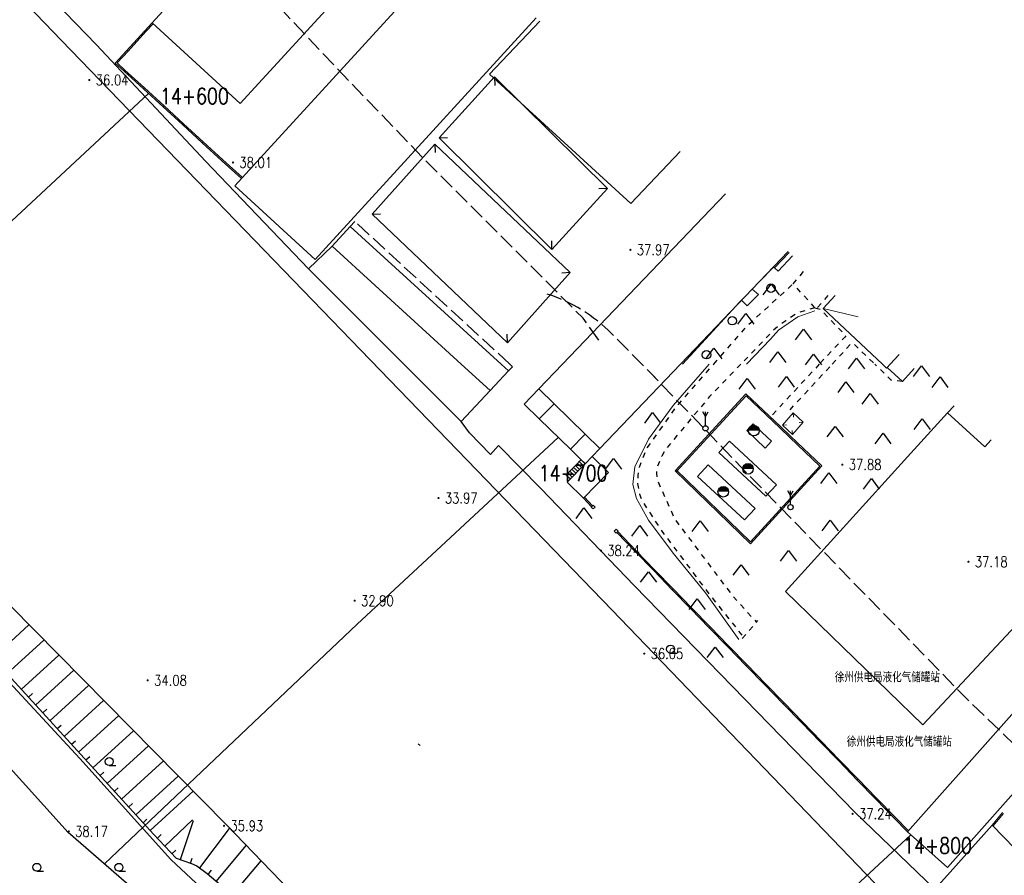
# Model space of a CAD drawing. Extents: x 39508475 to 39522402, y 3783947 to 3795549.
# Tile 264 of 323: x 39520285 to 39520470, y 3789154 to 3789315. Entities that reach past the tile are written whole.
import ezdxf
from ezdxf.enums import TextEntityAlignment as Align

# ---------------------------------------------------------------- set-up
doc = ezdxf.new("R2010")
doc.units = 0
doc.linetypes.add('X0', pattern=[4, 3, -1])
doc.linetypes.add('X6', pattern=[2, 1, -1])
doc.layers.get('0').update_dxf_attribs({"linetype": 'CONTINUOUS'})
doc.layers.add('ASSIST', color=7, linetype='CONTINUOUS', plot=False)
for name, color, linetype in [('DLSS', 4, 'CONTINUOUS'), ('DMTZ', 3, 'CONTINUOUS'), ('GCD', 1, 'CONTINUOUS'), ('JCDL_JMDD_F', 231, 'CONTINUOUS'), ('JCDL_JMDM_F', 231, 'CONTINUOUS'), ('JCDL_JMDX_F', 231, 'CONTINUOUS'), ('JCDL_SXX_F', 5, 'CONTINUOUS'), ('JCDL_ZBM', 3, 'CONTINUOUS'), ('JMD', 6, 'CONTINUOUS'), ('SXSS', 5, 'CONTINUOUS'), ('ZBTZ', 3, 'CONTINUOUS'), ('ZJ', 7, 'CONTINUOUS'), ('断面线', 2, 'CONTINUOUS')]:
    doc.layers.add(name, color=color, linetype=linetype)
doc.layers.add('JCDL_SXM', color=5, linetype='CONTINUOUS', lineweight=0)
doc.layers.add('JCDL_ZBX', color=3, linetype='CONTINUOUS', lineweight=0)
doc.styles.add('HZ', font='rs', dxfattribs={"width": 0.8, "bigfont": 'hztxt'})
doc.linetypes.add('10411', pattern='A,2,[150,AAA.SHX,S=1,R=0,X=0,Y=1],2,[151,AAA.SHX,S=1,R=0,X=0,Y=3],1e-11', length=4)
doc.linetypes.add('10422', pattern='A,2,[150,AAA.SHX,S=1,R=0,X=0,Y=1],2,[177,AAA.SHX,S=1,R=0,X=0,Y=0.8],1e-09', length=4)
doc.linetypes.add('X4', pattern='A,0,-1e-09,[149,symbolx.shx,S=0.15,R=0,X=0,Y=0],-1.6', length=1.6)
doc.linetypes.add('X49', pattern='A,0,[5,symbolt.shx,S=1,R=0,X=0,Y=0],-10', length=10)

# ---------------------------------------------------------------- blocks, each defined once
blk = doc.blocks.new('9420003')
at = {"color": 0, "linetype": 'Continuous'}
for p, q in [((-1.5, -2), (0, 0)), ((0, 0), (1.5, -2))]:
    blk.add_line(p, q, dxfattribs=at)
blk = doc.blocks.new('9330003')
at = {"color": 0}
blk.add_line((0, -0.75), (1.25, -0.75), dxfattribs=at)
blk.add_circle((0, 0), 0.75, dxfattribs=at)
blk = doc.blocks.new('3590000')
at = {"color": 0, "linetype": 'Continuous', "flags": 128}
for points in [[(0, 2.23), (-0.5, 3.1)], [(0, 2.23), (0.5, 3.1)]]:
    blk.add_lwpolyline(points, dxfattribs=at)
at = {"color": 0, "linetype": 'Continuous'}
blk.add_lwpolyline([(0, 0.5), (0, 3.1)], dxfattribs=at)
at = {"color": 0}
blk.add_circle((0, 0), 0.5, dxfattribs=at)
blk = doc.blocks.new('3282000')
at = {"linetype": 'Continuous'}
blk.add_hatch(color=0, dxfattribs=at).paths.add_polyline_path([(-1, 0), (1, 0, 1)])
at = {"color": 0}
blk.add_circle((0, 0), 1, dxfattribs=at)
blk = doc.blocks.new('9311003')
at = {"color": 0}
blk.add_circle((0, 0), 0.8, dxfattribs=at)
blk = doc.blocks.new('gc200')
at = {"const_width": 0.2}
blk.add_lwpolyline([(-0.1, 0, 1), (0.1, 0, 1)], format="xyb", close=True, dxfattribs=at)

msp = doc.modelspace()

# ---------------------------------------------------------------- linework, layer by layer
at = {"layer": 'ASSIST', "linetype": 'X4', "flags": 128}
msp.add_lwpolyline([(39520680.25897, 3788805.84805), (39520670.84513, 3788808.79797), (39520558.05809, 3788920.93571), (39520489.65304, 3788991.9275), (39520440.00663, 3789041.83514), (39520400.85025, 3789077.9645), (39520349.44574, 3789136.71088), (39520323.78211, 3789163.22998), (39520274.07139, 3789213.61701), (39520228.6484, 3789260.75906), (39520154.95317, 3789339.64621), (39520119.0251, 3789380.45845), (39520096.79148, 3789407.24222)], dxfattribs=at)
at = {"layer": 'DLSS', "linetype": 'X6', "flags": 128}
for points in [[(39520430.5958, 3789265.12509), (39520433.03838, 3789268.03198)], [(39520415.6228, 3789250.00009), (39520422.0128, 3789257.29809), (39520430.5958, 3789265.12509)], [(39520434.6988, 3789260.63209), (39520430.5958, 3789265.12509)], [(39520435.1853, 3789260.69323), (39520437.81073, 3789263.60388)], [(39520434.6988, 3789260.63209), (39520431.4458, 3789259.64909), (39520429.1878, 3789258.15509), (39520427.2508, 3789256.72809), (39520420.7578, 3789250.00009)], [(39520434.6988, 3789260.63209), (39520435.6718, 3789260.35009), (39520440.4168, 3789255.48009), (39520440.4918, 3789255.32909), (39520440.3378, 3789255.08009), (39520435.6608, 3789250.15509), (39520435.5178, 3789250.00009)], [(39520437.9418, 3789250.00009), (39520441.6218, 3789253.98409), (39520441.9238, 3789253.90409), (39520445.9598, 3789250.00009)], [(39520421.0098, 3789198.90909), (39520414.8998, 3789206.57909), (39520405.7748, 3789218.72109), (39520402.0938, 3789224.38409), (39520401.7448, 3789225.45309), (39520401.3328, 3789227.48209), (39520401.4158, 3789229.00809), (39520401.6418, 3789230.56709), (39520402.9158, 3789233.92309), (39520408.7198, 3789242.11509), (39520415.6228, 3789250.00009)], [(39520420.7578, 3789250.00009), (39520414.8478, 3789243.87609), (39520407.7928, 3789235.41609), (39520406.6768, 3789234.08209), (39520405.8458, 3789232.67309), (39520404.8658, 3789230.37809), (39520404.8578, 3789229.42009), (39520404.9918, 3789228.21109), (39520408.3218, 3789220.74709), (39520419.1068, 3789206.42009), (39520423.6288, 3789201.42609)], [(39520435.5178, 3789250.00009), (39520427.5758, 3789241.41209), (39520426.2758, 3789240.04309)], [(39520430.0038, 3789241.40409), (39520437.9418, 3789250.00009)], [(39520451.1828, 3789246.74809), (39520449.3018, 3789246.90709), (39520449.0758, 3789246.98509), (39520445.9598, 3789250.00009)], [(39520420.9898, 3789198.31309), (39520423.9498, 3789201.66409)]]:
    msp.add_lwpolyline(points, dxfattribs=at)
at = {"layer": 'DMTZ', "linetype": 'Continuous'}
for p, q in [((39520279.83733, 3789194.62164), (39520286.66423, 3789200.85285)), ((39520282.53392, 3789191.66726), (39520289.4756, 3789198.00323)), ((39520285.23052, 3789188.71288), (39520292.28697, 3789195.15361)), ((39520287.92711, 3789185.75849), (39520295.09834, 3789192.30399)), ((39520290.6237, 3789182.80411), (39520297.90971, 3789189.45437)), ((39520286.57881, 3789187.23569), (39520287.31741, 3789187.90983)), ((39520293.3203, 3789179.84973), (39520300.72109, 3789186.60475)), ((39520289.27541, 3789184.2813), (39520290.014, 3789184.95545)), ((39520296.01689, 3789176.89535), (39520303.53246, 3789183.75513)), ((39520291.972, 3789181.32692), (39520292.7106, 3789182.00107)), ((39520298.71349, 3789173.94096), (39520306.34383, 3789180.90551)), ((39520294.6686, 3789178.37254), (39520295.40719, 3789179.04669)), ((39520301.41008, 3789170.98658), (39520309.1552, 3789178.05589)), ((39520297.36519, 3789175.41815), (39520298.10379, 3789176.0923)), ((39520304.10668, 3789168.0322), (39520311.96657, 3789175.20627)), ((39520300.06178, 3789172.46377), (39520300.80038, 3789173.13792)), ((39520306.80327, 3789165.07781), (39520314.77795, 3789172.35665)), ((39520302.75838, 3789169.50939), (39520303.49697, 3789170.18354)), ((39520309.49986, 3789162.12343), (39520317.58932, 3789169.50703)), ((39520305.45497, 3789166.55501), (39520306.19357, 3789167.22915)), ((39520308.15157, 3789163.60062), (39520308.89016, 3789164.27477)), ((39520312.22899, 3789159.19917), (39520317.47556, 3789164.12763)), ((39520315.19052, 3789156.63046), (39520317.67991, 3789163.99628)), ((39520310.85966, 3789160.65689), (39520311.58852, 3789161.34156)), ((39520318.84677, 3789155.07548), (39520324.46529, 3789162.52402)), ((39520321.96498, 3789152.5723), (39520327.60311, 3789159.28162)), ((39520313.59832, 3789157.74146), (39520314.32718, 3789158.42612)), ((39520317.08523, 3789155.99011), (39520317.40541, 3789156.93747)), ((39520325.02728, 3789149.99891), (39520330.39959, 3789156.39191)), ((39520320.43383, 3789153.85899), (39520321.07717, 3789154.62457))]:
    msp.add_line(p, q, dxfattribs=at)
at = {"layer": 'DMTZ', "color": 1, "linetype": 'X0', "flags": 128}
msp.add_lwpolyline([(39520393.98782, 3789254.51448), (39520391.01477, 3789258.65757), (39520360.75699, 3789288.95148), (39520341.71383, 3789308.86636), (39520321.12165, 3789330.81306), (39520305.16262, 3789347.34306), (39520233.61672, 3789422.72605), (39520192.86909, 3789462.40356)], dxfattribs=at)
at = {"layer": 'DMTZ', "linetype": '10411', "flags": 128}
msp.add_lwpolyline([(39520369.614, 3789237.024), (39520368.064, 3789239.184), (39520339.3003, 3789267.98204), (39520319.93332, 3789288.23557), (39520299.39042, 3789310.12975), (39520283.491, 3789326.598), (39520212.264, 3789401.645), (39520171.94, 3789440.91)], dxfattribs=at)
at = {"layer": 'DMTZ', "color": 1, "linetype": 'X0', "flags": 128}
msp.add_lwpolyline([(39520478.08168, 3789172.68272), (39520463.36454, 3789186.84247), (39520422.28512, 3789229.06269), (39520404.6932, 3789247.34633, 0.003445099), (39520404.40452, 3789247.64225), (39520396.3969, 3789255.73841, 0.1201858), (39520384.28906, 3789263.18968, 0.1201858)], format="xyb", dxfattribs=at)
at = {"layer": 'DMTZ', "linetype": '10422', "flags": 128}
msp.add_lwpolyline([(39520457.2818, 3789151.06409), (39520442.208, 3789165.567), (39520400.725, 3789208.202), (39520383.075, 3789226.546), (39520375.06738, 3789234.64216), (39520373.58156, 3789232.96549), (39520369.614, 3789237.024)], dxfattribs=at)
at = {"layer": 'DMTZ', "linetype": 'Continuous', "flags": 128}
msp.add_lwpolyline([(39520262.504, 3789213.612), (39520310.1108, 3789161.45409), (39520314.3868, 3789156.90209), (39520317.2658, 3789155.92909), (39520318.2958, 3789155.49109), (39520320.2088, 3789154.04809), (39520329.5538, 3789146.19509)], dxfattribs=at)
at = {"layer": 'JCDL_JMDM_F', "linetype": 'Continuous', "lineweight": 0}
for points in [[(39520426.5328, 3789235.45709), (39520425.3108, 3789234.17809), (39520421.8668, 3789237.47009), (39520423.0888, 3789238.74809), (39520424.7668, 3789237.14509), (39520426.5328, 3789235.45709)], [(39520418.6088, 3789235.46509), (39520427.4648, 3789227.26109), (39520425.4748, 3789225.11309), (39520416.6188, 3789233.31809), (39520418.6088, 3789235.46509)], [(39520423.4158, 3789222.79909), (39520421.4168, 3789220.64109), (39520412.5558, 3789228.85109), (39520414.5548, 3789231.00909), (39520423.4158, 3789222.79909)]]:
    msp.add_lwpolyline(points, dxfattribs=at)
at = {"layer": 'JCDL_JMDX_F', "linetype": 'Continuous', "lineweight": 0}
for points in [[(39520312.11503, 3789298.64941), (39520311.94612, 3789298.4651)], [(39520315.80117, 3789295.27119), (39520315.63225, 3789295.08688)], [(39520319.48731, 3789291.89297), (39520319.31839, 3789291.70866)], [(39520429.83809, 3789271.00141), (39520427.0848, 3789268.13109)], [(39520427.7898, 3789267.54309), (39520430.49103, 3789270.39558)], [(39520409.7738, 3789250.00009), (39520420.5578, 3789261.74409), (39520420.8398, 3789262.03309), (39520421.9038, 3789261.00609), (39520424.0318, 3789263.10409), (39520422.8978, 3789264.14709), (39520424.2678, 3789265.55509), (39520426.8928, 3789268.29109), (39520427.0848, 3789268.13109)], [(39520427.0848, 3789268.13109), (39520427.7898, 3789267.54309)], [(39520400.84462, 3789214.67458), (39520401.02394, 3789214.84877)], [(39520404.32843, 3789211.08807), (39520404.50776, 3789211.26226)], [(39520407.81224, 3789207.50156), (39520407.99157, 3789207.67575)], [(39520411.29606, 3789203.91505), (39520411.47538, 3789204.08924)], [(39520414.77987, 3789200.32854), (39520414.9592, 3789200.50273)], [(39520418.26368, 3789196.74203), (39520418.44301, 3789196.91623)], [(39520421.7475, 3789193.15553), (39520421.92682, 3789193.32972)], [(39520425.23131, 3789189.56902), (39520425.41064, 3789189.74321)], [(39520428.71512, 3789185.98251), (39520428.89445, 3789186.1567)], [(39520432.19894, 3789182.396), (39520432.37826, 3789182.57019)], [(39520435.68275, 3789178.80949), (39520435.86208, 3789178.98368)], [(39520439.16656, 3789175.22298), (39520439.34589, 3789175.39717)], [(39520442.65038, 3789171.63647), (39520442.8297, 3789171.81067)], [(39520446.13419, 3789168.04997), (39520446.31352, 3789168.22416)]]:
    msp.add_lwpolyline(points, dxfattribs=at)
at = {"layer": 'JCDL_SXM', "lineweight": 0}
for points in [[(39520429.1338, 3789207.17309), (39520452.1418, 3789232.52409), (39520459.6818, 3789240.80909), (39520466.7088, 3789234.43909), (39520467.87049, 3789235.71248)], [(39520467.87049, 3789235.71248), (39520466.7088, 3789234.43909), (39520459.6818, 3789240.80909), (39520460.91601, 3789242.16531)], [(39520487.54117, 3789217.25739), (39520476.2368, 3789204.69309), (39520455.0408, 3789182.04209), (39520429.1338, 3789207.17309)]]:
    msp.add_lwpolyline(points, dxfattribs=at)
at = {"layer": 'JCDL_SXX_F', "color": 142, "linetype": 'Continuous', "lineweight": 0, "true_color": 0x00a0e9}
msp.add_lwpolyline([(39520360.3368, 3789178.13659), (39520359.97611, 3789178.48285)], dxfattribs=at)
at = {"layer": 'JCDL_ZBM', "linetype": 'Continuous', "lineweight": 0}
msp.add_lwpolyline([(39520430.49103, 3789270.39558), (39520427.7898, 3789267.54309), (39520427.0848, 3789268.13109), (39520429.83809, 3789271.00141)], dxfattribs=at)
at = {"layer": 'JCDL_ZBX', "color": 114, "linetype": 'X49', "lineweight": 0, "true_color": 0x009944}
for points in [[(39520421.7778, 3789250.00009), (39520426.3038, 3789254.67209), (39520427.8398, 3789256.36809), (39520431.4878, 3789258.92809), (39520434.6878, 3789260.01609)], [(39520414.7458, 3789250.00009), (39520407.9858, 3789242.17209), (39520403.3498, 3789235.82809), (39520400.7638, 3789230.65509), (39520400.3728, 3789227.28809), (39520401.0558, 3789224.70109), (39520403.3498, 3789220.60209), (39520407.9858, 3789214.40409), (39520414.0858, 3789206.88909), (39520420.3808, 3789198.10509)]]:
    msp.add_lwpolyline(points, dxfattribs=at)
at = {"layer": 'JMD', "linetype": 'Continuous'}
for p, q in [((39520374.36592, 3789304.10448), (39520374.40793, 3789302.50503)), ((39520363.10611, 3789291.44953), (39520363.1704, 3789289.85082)), ((39520363.91422, 3789292.62601), (39520365.51366, 3789292.66802)), ((39520395.6139, 3789283.09888), (39520394.01445, 3789283.05687)), ((39520351.27616, 3789278.24928), (39520352.87487, 3789278.31358)), ((39520385.16219, 3789271.62041), (39520385.12018, 3789273.21986)), ((39520388.60368, 3789267.22995), (39520387.00497, 3789267.16566)), ((39520376.77373, 3789254.02971), (39520376.70944, 3789255.62841))]:
    msp.add_line(p, q, dxfattribs=at)
at = {"layer": 'JMD', "linetype": 'Continuous', "lineweight": 0}
for points in [[(39520360.02354, 3789335.77988), (39520326.44024, 3789299.11848), (39520309.8868, 3789314.28209), (39520343.53306, 3789351.08082)], [(39520382.16761, 3789315.23318), (39520340.57582, 3789269.727), (39520325.4288, 3789283.57109), (39520367.12459, 3789329.19106)], [(39520326.69067, 3789284.95222), (39520323.00453, 3789288.33044), (39520319.31839, 3789291.70866), (39520315.63225, 3789295.08688), (39520311.94612, 3789298.4651), (39520308.25998, 3789301.84332), (39520304.57384, 3789305.22154), (39520302.93263, 3789306.72565), (39520309.88682, 3789314.2821)], [(39520326.85959, 3789285.13653), (39520323.17345, 3789288.51475), (39520319.48731, 3789291.89297), (39520315.80117, 3789295.27119), (39520312.11503, 3789298.64941), (39520308.42889, 3789302.02763), (39520304.74275, 3789305.40585), (39520303.2858, 3789306.74109), (39520305.32827, 3789308.97076), (39520308.70564, 3789312.65768), (39520310.05365, 3789314.12924)], [(39520409.2948, 3789290.06281), (39520400.0098, 3789280.28909), (39520373.38412, 3789304.62445), (39520382.85577, 3789314.59466)], [(39520308.70564, 3789312.65768), (39520308.52129, 3789312.82654)], [(39520305.32827, 3789308.97076), (39520305.14392, 3789309.13962)], [(39520304.74275, 3789305.40585), (39520304.57384, 3789305.22154)], [(39520308.42889, 3789302.02763), (39520308.25998, 3789301.84332)], [(39520387.18141, 3789250.00009), (39520417.87401, 3789282.10246)], [(39520368.08662, 3789250.00009), (39520343.7709, 3789272.22419), (39520347.17846, 3789275.95246), (39520375.57334, 3789250.00009)], [(39520429.63189, 3789271.19274), (39520409.36991, 3789250.00009)], [(39520447.40918, 3789250.00009), (39520436.22847, 3789260.47546), (39520438.53231, 3789262.93435)], [(39520436.22847, 3789260.47546), (39520442.86045, 3789258.91843)], [(39520450.55393, 3789251.77991), (39520448.88634, 3789250.00009)], [(39520376.9738, 3789248.72009), (39520373.5178, 3789245.03609), (39520368.08662, 3789250.00009)], [(39520375.57334, 3789250.00009), (39520376.9738, 3789248.72009)], [(39520409.36991, 3789250.00009), (39520394.1758, 3789234.10809), (39520391.402, 3789236.82117), (39520385.56936, 3789242.52613), (39520382.7098, 3789245.32309), (39520387.18141, 3789250.00009)], [(39520448.3145, 3789249.38977), (39520448.1958, 3789249.26309), (39520447.40918, 3789250.00009)], [(39520448.88634, 3789250.00009), (39520448.3145, 3789249.38977)], [(39520453.39151, 3789249.14703), (39520451.1828, 3789246.74809), (39520448.3145, 3789249.38977), (39520448.88634, 3789250.00009)], [(39520385.56936, 3789242.52613), (39520382.77815, 3789239.67246), (39520379.9186, 3789242.46941), (39520382.7098, 3789245.32309), (39520385.56936, 3789242.52613)], [(39520408.3898, 3789229.89209), (39520422.5668, 3789216.16609), (39520435.9628, 3789230.80409), (39520430.1318, 3789236.36409), (39520428.2498, 3789238.16009), (39520421.7048, 3789244.40109), (39520408.3898, 3789229.89209)], [(39520408.5628, 3789230.07109), (39520422.5558, 3789216.52309), (39520435.6148, 3789230.79209), (39520429.9598, 3789236.18409), (39520428.0778, 3789237.98009), (39520421.7168, 3789244.04509), (39520408.5738, 3789229.72309)], [(39520385.56936, 3789242.52613), (39520391.402, 3789236.82117), (39520388.62634, 3789233.95229), (39520382.77815, 3789239.67246), (39520385.56936, 3789242.52613)], [(39520430.4488, 3789236.72209), (39520428.5578, 3789238.50909), (39520430.6108, 3789240.83409), (39520432.5008, 3789239.04709), (39520430.4488, 3789236.72209)], [(39520430.6108, 3789240.83409), (39520430.6458, 3789240.03509)], [(39520432.5008, 3789239.04709), (39520431.7018, 3789239.01109)], [(39520428.5578, 3789238.50909), (39520429.3568, 3789238.54409)], [(39520430.4488, 3789236.72209), (39520430.4128, 3789237.52109)], [(39520392.70739, 3789232.59035), (39520391.40015, 3789231.2392), (39520388.62634, 3789233.95229), (39520391.402, 3789236.82117), (39520394.1758, 3789234.10809), (39520392.70739, 3789232.59035)], [(39520387.80403, 3789229.04674), (39520387.86103, 3789229.10565), (39520388.20869, 3789229.465), (39520388.55636, 3789229.82434), (39520388.90403, 3789230.18368), (39520389.25169, 3789230.54303), (39520389.59936, 3789230.90237), (39520389.94702, 3789231.26172), (39520390.29469, 3789231.62106), (39520390.64236, 3789231.9804)], [(39520395.8138, 3789229.58489), (39520391.1158, 3789224.72909), (39520388.00939, 3789227.73455), (39520391.40015, 3789231.2392), (39520392.70739, 3789232.59035), (39520395.8138, 3789229.58489)], [(39520390.29469, 3789231.62106), (39520391.0565, 3789230.88401)], [(39520390.64236, 3789231.9804), (39520391.40417, 3789231.24335)], [(39520388.55636, 3789229.82434), (39520389.31817, 3789229.08729)], [(39520391.40417, 3789231.24335), (39520391.0565, 3789230.88401), (39520390.70883, 3789230.52466), (39520390.36117, 3789230.16532), (39520390.0135, 3789229.80598), (39520389.66584, 3789229.44663), (39520389.31817, 3789229.08729), (39520388.9705, 3789228.72794), (39520388.62284, 3789228.3686), (39520388.56584, 3789228.30969)], [(39520388.90403, 3789230.18368), (39520389.66584, 3789229.44663)], [(39520389.25169, 3789230.54303), (39520390.0135, 3789229.80598)], [(39520389.59936, 3789230.90237), (39520390.36117, 3789230.16532)], [(39520389.94702, 3789231.26172), (39520390.70883, 3789230.52466)], [(39520387.86103, 3789229.10565), (39520388.62284, 3789228.3686)], [(39520388.20869, 3789229.465), (39520388.9705, 3789228.72794)], [(39520391.1158, 3789224.72909), (39520392.6348, 3789223.13209)], [(39520391.29695, 3789224.90138), (39520392.80797, 3789223.31277)], [(39520392.5688, 3789223.06609), (39520392.9188, 3789223.42709), (39520393.2788, 3789223.06909), (39520392.9288, 3789222.70809), (39520392.5688, 3789223.06609)], [(39520396.89662, 3789218.5223), (39520397.24662, 3789218.8833), (39520397.60662, 3789218.5253), (39520397.25662, 3789218.1643), (39520396.89662, 3789218.5223)], [(39520397.3608, 3789218.26109), (39520400.84462, 3789214.67458), (39520404.32843, 3789211.08807), (39520407.81224, 3789207.50156), (39520411.29606, 3789203.91505), (39520414.77987, 3789200.32854), (39520418.26368, 3789196.74203), (39520421.7475, 3789193.15553), (39520425.23131, 3789189.56902), (39520428.71512, 3789185.98251), (39520432.19894, 3789182.396), (39520435.68275, 3789178.80949), (39520439.16656, 3789175.22298), (39520442.65038, 3789171.63647), (39520446.13419, 3789168.04997), (39520449.61801, 3789164.46346), (39520452.1478, 3789161.85909)], [(39520397.54013, 3789218.43528), (39520401.02394, 3789214.84877), (39520404.50776, 3789211.26226), (39520407.99157, 3789207.67575), (39520411.47538, 3789204.08924), (39520414.9592, 3789200.50273), (39520418.44301, 3789196.91623), (39520421.92682, 3789193.32972), (39520425.41064, 3789189.74321), (39520428.89445, 3789186.1567), (39520432.37826, 3789182.57019), (39520435.86208, 3789178.98368), (39520439.34589, 3789175.39717), (39520442.8297, 3789171.81067), (39520446.31352, 3789168.22416), (39520449.79733, 3789164.63765), (39520452.32713, 3789162.03328)], [(39520487.4298, 3789201.56709), (39520494.91908, 3789194.89238), (39520459.63708, 3789155.18438), (39520452.1478, 3789161.85909), (39520487.4298, 3789201.56709)], [(39520470.0368, 3789165.51209), (39520468.0408, 3789163.13609)], [(39520470.2278, 3789165.35209), (39520468.2318, 3789162.97609)], [(39520499.9998, 3789107.11209), (39520457.2818, 3789151.06409), (39520459.0758, 3789153.07709), (39520468.0408, 3789163.13609), (39520499.9998, 3789130.20309)]]:
    msp.add_lwpolyline(points, dxfattribs=at)
at = {"layer": 'JMD', "linetype": 'Continuous', "flags": 128}
for points in [[(39520363.91422, 3789292.62601), (39520385.16219, 3789271.62041), (39520395.6139, 3789283.09888), (39520374.36592, 3789304.10448)], [(39520363.10611, 3789291.44953), (39520388.60368, 3789267.22995), (39520376.77373, 3789254.02971), (39520351.27616, 3789278.24928)], [(39520234.38718, 3789242.46703), (39520296.22984, 3789175.69721), (39520313.39293, 3789156.67646), (39520353.1478, 3789119.53229), (39520348.5027, 3789114.48032), (39520294.05677, 3789161.77707), (39520227.49664, 3789235.55396)]]:
    msp.add_lwpolyline(points, close=True, dxfattribs=at)
at = {"layer": 'JMD', "linetype": 'X0', "lineweight": 0}
for points in [[(39520377.22408, 3789250.00009), (39520348.06911, 3789276.84279), (39520347.17846, 3789275.95246)], [(39520376.9738, 3789248.72009), (39520377.7628, 3789249.50409), (39520377.22408, 3789250.00009)]]:
    msp.add_lwpolyline(points, dxfattribs=at)
at = {"layer": 'JMD', "linetype": 'Continuous', "flags": 128}
msp.add_lwpolyline([(39520343.7709, 3789272.22419), (39520339.3003, 3789267.98204), (39520368.064, 3789239.184), (39520373.5178, 3789245.03609)], dxfattribs=at)
at = {"layer": 'SXSS', "linetype": 'Continuous', "flags": 128}
for points in [[(39520083.05676, 3789525.26671), (39520084.09693, 3789521.45623), (39520085.71496, 3789516.83745), (39520087.79528, 3789514.29714), (39520089.52888, 3789513.25791), (39520091.14691, 3789511.98775), (39520091.49363, 3789509.10102), (39520093.34281, 3789507.71538), (39520095.53871, 3789506.67616), (39520098.19689, 3789504.94412), (39520209.43169, 3789397.62339), (39520292.82333, 3789310.98652), (39520396.462, 3789203.719), (39520597.633, 3788994.519), (39520617.91147, 3788972.34749), (39520621.455, 3788969.49), (39520679.328, 3788909.878), (39520724.0845, 3788856.25547)], [(39520680.25897, 3788805.84805), (39520670.84513, 3788808.79797), (39520558.05809, 3788920.93571), (39520489.65304, 3788991.9275), (39520440.00663, 3789041.83514), (39520400.85025, 3789077.9645), (39520349.44574, 3789136.71088), (39520323.78211, 3789163.22998), (39520274.07139, 3789213.61701), (39520228.6484, 3789260.75906), (39520154.95317, 3789339.64621), (39520119.0251, 3789380.45845), (39520096.79148, 3789407.24222)]]:
    msp.add_lwpolyline(points, dxfattribs=at)
at = {"layer": '断面线', "linetype": 'Continuous', "flags": 128}
for points in [[(39520309.19558, 3789300.98587), (39520279.67635, 3789273.56046), (39520240.39743, 3789236.24555)], [(39520386.34825, 3789236.18051), (39520348.51229, 3789201.02827), (39520300.91964, 3789155.81535)], [(39520452.73595, 3789161.33491), (39520417.36781, 3789128.47545), (39520375.7566, 3789088.94488)]]:
    msp.add_lwpolyline(points, dxfattribs=at)

# ---------------------------------------------------------------- block references
at = {"layer": 'GCD', "linetype": 'Continuous'}
ref = msp.add_blockref('gc200', (39520298.0432, 3789303.533, 36.041), dxfattribs=at)
ref.add_attrib('height', '36.04', dxfattribs={"linetype": 'Continuous', "height": 2, "style": 'HZ', "width": 0.8}).set_placement((39520299.2432, 3789303.533, 36.041), align=Align.MIDDLE_LEFT)
ref = msp.add_blockref('gc200', (39520325.09, 3789287.984, 38.01), dxfattribs=at)
ref.add_attrib('height', '38.01', dxfattribs={"linetype": 'Continuous', "height": 2, "style": 'HZ', "width": 0.8}).set_placement((39520326.29, 3789287.984, 38.01), align=Align.MIDDLE_LEFT)
ref = msp.add_blockref('gc200', (39520399.947, 3789271.534, 37.965), dxfattribs=at)
ref.add_attrib('height', '37.97', dxfattribs={"linetype": 'Continuous', "height": 2, "style": 'HZ', "width": 0.8}).set_placement((39520401.147, 3789271.534, 37.965), align=Align.MIDDLE_LEFT)
ref = msp.add_blockref('gc200', (39520439.8507, 3789231.061, 37.88), dxfattribs=at)
ref.add_attrib('height', '37.88', dxfattribs={"linetype": 'Continuous', "height": 2, "style": 'HZ', "width": 0.8}).set_placement((39520441.0507, 3789231.061, 37.88), align=Align.MIDDLE_LEFT)
ref = msp.add_blockref('gc200', (39520363.801, 3789224.755, 33.973), dxfattribs=at)
ref.add_attrib('height', '33.97', dxfattribs={"linetype": 'Continuous', "height": 2, "style": 'HZ', "width": 0.8}).set_placement((39520365.001, 3789224.755, 33.973), align=Align.MIDDLE_LEFT)
ref = msp.add_blockref('gc200', (39520394.38, 3789214.874, 38.241), dxfattribs=at)
ref.add_attrib('height', '38.24', dxfattribs={"linetype": 'Continuous', "height": 2, "style": 'HZ', "width": 0.8}).set_placement((39520395.58, 3789214.874, 38.241), align=Align.MIDDLE_LEFT)
ref = msp.add_blockref('gc200', (39520463.6068, 3789212.754, 37.18), dxfattribs=at)
ref.add_attrib('height', '37.18', dxfattribs={"linetype": 'Continuous', "height": 2, "style": 'HZ', "width": 0.8}).set_placement((39520464.8068, 3789212.754, 37.18), align=Align.MIDDLE_LEFT)
ref = msp.add_blockref('gc200', (39520348.0036, 3789205.419, 32.904), dxfattribs=at)
ref.add_attrib('height', '32.90', dxfattribs={"linetype": 'Continuous', "height": 2, "style": 'HZ', "width": 0.8}).set_placement((39520349.2036, 3789205.419, 32.904), align=Align.MIDDLE_LEFT)
ref = msp.add_blockref('gc200', (39520402.5402, 3789195.449, 36.046), dxfattribs=at)
ref.add_attrib('height', '36.05', dxfattribs={"linetype": 'Continuous', "height": 2, "style": 'HZ', "width": 0.8}).set_placement((39520403.7402, 3789195.449, 36.046), align=Align.MIDDLE_LEFT)
ref = msp.add_blockref('gc200', (39520309.031, 3789190.417, 34.082), dxfattribs=at)
ref.add_attrib('height', '34.08', dxfattribs={"linetype": 'Continuous', "height": 2, "style": 'HZ', "width": 0.8}).set_placement((39520310.231, 3789190.417, 34.082), align=Align.MIDDLE_LEFT)
ref = msp.add_blockref('gc200', (39520441.785, 3789165.268, 37.236), dxfattribs=at)
ref.add_attrib('height', '37.24', dxfattribs={"linetype": 'Continuous', "height": 2, "style": 'HZ', "width": 0.8}).set_placement((39520442.985, 3789165.268, 37.236), align=Align.MIDDLE_LEFT)
ref = msp.add_blockref('gc200', (39520294.171, 3789161.959, 38.167), dxfattribs=at)
ref.add_attrib('height', '38.17', dxfattribs={"linetype": 'Continuous', "height": 2, "style": 'HZ', "width": 0.8}).set_placement((39520295.371, 3789161.959, 38.167), align=Align.MIDDLE_LEFT)
ref = msp.add_blockref('gc200', (39520323.404, 3789163.005, 35.934), dxfattribs=at)
ref.add_attrib('height', '35.93', dxfattribs={"linetype": 'Continuous', "height": 2, "style": 'HZ', "width": 0.8}).set_placement((39520324.604, 3789163.005, 35.934), align=Align.MIDDLE_LEFT)
at = {"layer": 'JCDL_JMDD_F'}
for name, p in [('3590000', (39520414.0848, 3789237.90209)), ('3282000', (39520423.1928, 3789237.46609)), ('3282000', (39520422.0878, 3789230.26509)), ('3282000', (39520417.4278, 3789225.94609)), ('3590000', (39520430.0918, 3789223.04309))]:
    msp.add_blockref(name, p, dxfattribs=at)
at = {"layer": 'ZBTZ'}
for name, p in [('9420003', (39520426.4698, 3789265.07109)), ('9311003', (39520426.4158, 3789264.32009)), ('9420003', (39520421.6538, 3789259.52809)), ('9311003', (39520419.1198, 3789258.17609)), ('9420003', (39520432.5478, 3789256.59009)), ('9311003', (39520414.2558, 3789251.77609)), ('9420003', (39520415.6748, 3789252.97609)), ('9420003', (39520427.7248, 3789252.28909)), ('9420003', (39520434.4138, 3789251.87309)), ('9420003', (39520442.5278, 3789251.13409)), ('9420003', (39520454.7678, 3789249.69209)), ('9420003', (39520421.9418, 3789247.29609)), ('9420003', (39520429.3108, 3789247.68609)), ('9420003', (39520440.5348, 3789246.66109)), ('9420003', (39520458.2488, 3789247.58809)), ('9420003', (39520445.0728, 3789244.46509)), ('9420003', (39520404.1298, 3789240.85409)), ('9420003', (39520454.8818, 3789239.68309)), ('9420003', (39520438.4848, 3789238.26809)), ('9420003', (39520447.5128, 3789236.99909)), ('9420003', (39520396.7608, 3789232.21609)), ('9420003', (39520437.3138, 3789229.48409)), ('9420003', (39520445.3168, 3789228.45909)), ('9420003', (39520391.1978, 3789222.89609)), ('9420003', (39520413.0598, 3789220.45609)), ('9420003', (39520437.5578, 3789220.60209)), ('9420003', (39520401.6898, 3789219.57709)), ('9420003', (39520429.7008, 3789214.89209)), ('9420003', (39520420.7708, 3789212.20809)), ('9420003', (39520403.3488, 3789210.89109)), ('9420003', (39520412.5238, 3789205.76709)), ('9330003', (39520407.4968, 3789196.30009)), ('9420003', (39520415.8908, 3789196.69009)), ('9330003', (39520301.7977, 3789175.11746)), ('9330003', (39520288.16202, 3789155.18689)), ('9330003', (39520303.60936, 3789155.18689))]:
    msp.add_blockref(name, p, dxfattribs=at)

# ---------------------------------------------------------------- texts
at = {"layer": 'ZJ', "style": 'HZ', "width": 0.8}
for p in [(39520438.42755, 3789189.52239), (39520440.69275, 3789177.37589)]:
    msp.add_text('徐州供电局液化气储罐站', height=1.8, dxfattribs=at).set_placement(p, align=Align.BOTTOM_LEFT)
at = {"layer": '断面线', "linetype": 'Continuous', "style": 'HZ', "width": 0.8}
for s, p in [('14+600', (39520324.31736, 3789300.49231)), ('14+700', (39520395.62141, 3789229.45533)), ('14+800', (39520464.25862, 3789159.28313))]:
    msp.add_text(s, height=3, dxfattribs=at).set_placement(p, align=Align.MIDDLE_RIGHT)

doc.saveas('drawing.dxf')
